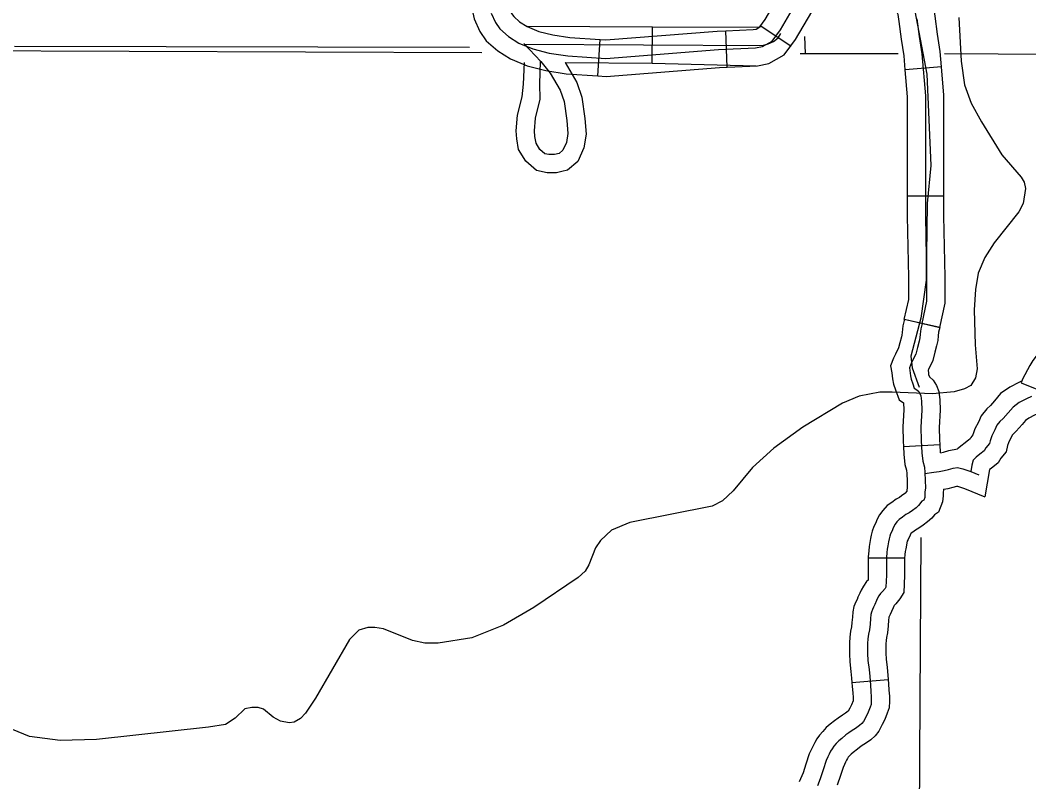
# Model space of a CAD drawing. Extents: x 1377389 to 1380723, y 1168351 to 1170484.
# Drawn here: x 1378504.6 to 1378587.9, y 1169261.5 to 1169324.4 of the extents above; entities that cross this region are included whole.
import ezdxf

# ---------------------------------------------------------------- set-up
doc = ezdxf.new("R2010")
doc.units = 0
doc.layers.add('B_Fill', color=7, linetype='Continuous')

msp = doc.modelspace()

# ---------------------------------------------------------------- linework, layer by layer
at = {"layer": 'B_Fill'}
for p, q in [((1378556.832, 1169320.85), (1378556.846, 1169323.85)), ((1378563.026, 1169320.52), (1378562.902, 1169323.517)), ((1378568.298, 1169322.227), (1378565.798, 1169323.892)), ((1378552.338, 1169319.789), (1378552.54, 1169322.783)), ((1378580.721, 1169320.539), (1378577.732, 1169320.279)), ((1378580.924, 1169309.857), (1378577.924, 1169309.857)), ((1378580.585, 1169299.018), (1378577.657, 1169299.668)), ((1378577.663, 1169299.694), (1378580.579, 1169298.992)), ((1378587.305, 1169294.425), (1378590.091, 1169293.311)), ((1378577.581, 1169289.176), (1378580.576, 1169289.334)), ((1378574.679, 1169279.987), (1378577.679, 1169279.987)), ((1378573.328, 1169269.689), (1378576.319, 1169269.925))]:
    msp.add_line(p, q, dxfattribs=at)
for points in [[(1378580.721, 1169320.539), (1378580.612, 1169321.791), (1378580.404, 1169323.246), (1378580.2, 1169324.729), (1378580.035, 1169325.742), (1378579.652, 1169326.558), (1378579.111, 1169327.437), (1378578.526, 1169328.08), (1378577.876, 1169328.839), (1378577.047, 1169329.605), (1378576.355, 1169330.03), (1378575.332, 1169330.516)], [(1378562.902, 1169323.517), (1378565.182, 1169323.612), (1378565.41, 1169323.658), (1378565.716, 1169323.826), (1378566.162, 1169324.433), (1378567.52, 1169326.745), (1378568.257, 1169327.714), (1378568.974, 1169328.547), (1378569.643, 1169329.136)], [(1378577.732, 1169320.279), (1378577.63, 1169321.449), (1378577.433, 1169322.829), (1378577.233, 1169324.283), (1378577.141, 1169324.848), (1378577.009, 1169325.13), (1378576.703, 1169325.625), (1378576.276, 1169326.095), (1378575.712, 1169326.754), (1378575.226, 1169327.203), (1378574.922, 1169327.39), (1378574.045, 1169327.807)], [(1378563.026, 1169320.52), (1378565.543, 1169320.624), (1378566.454, 1169320.808), (1378567.741, 1169321.517), (1378568.67, 1169322.78), (1378570.016, 1169325.071), (1378570.59, 1169325.825), (1378571.113, 1169326.433), (1378571.626, 1169326.885)], [(1378543.526, 1169324.956), (1378543.887, 1169324.185), (1378544.241, 1169323.674), (1378544.958, 1169323.034), (1378545.811, 1169322.497), (1378546.983, 1169322.01), (1378548.33, 1169321.668), (1378549.874, 1169321.431), (1378553.014, 1169321.22), (1378562.295, 1169321.963), (1378565.366, 1169322.09), (1378565.941, 1169322.207), (1378566.747, 1169322.65), (1378567.439, 1169323.591), (1378568.791, 1169325.892)], [(1378542.018, 1169324.995), (1378542.116, 1169324.495), (1378542.606, 1169323.448), (1378543.13, 1169322.693), (1378544.069, 1169321.853), (1378545.132, 1169321.185), (1378546.517, 1169320.609), (1378548.037, 1169320.223), (1378549.713, 1169319.966), (1378552.338, 1169319.789)], [(1378544.962, 1169325.571), (1378544.989, 1169325.434), (1378545.216, 1169324.95), (1378545.394, 1169324.693), (1378545.88, 1169324.259), (1378546.516, 1169323.859), (1378547.467, 1169323.463), (1378548.635, 1169323.166), (1378550.041, 1169322.951), (1378552.54, 1169322.783)], [(1378578.514, 1169325.127), (1378579.52, 1169319.928), (1378579.855, 1169312.388), (1378579.545, 1169309.255), (1378579.465, 1169302.925), (1378579.016, 1169299.768), (1378578.187, 1169296.64), (1378578.295, 1169295.662), (1378578.879, 1169294.077)], [(1378582.172, 1169324.609), (1378582.353, 1169320.99), (1378582.636, 1169319.055), (1378583.17, 1169317.525), (1378584.042, 1169315.983), (1378585.7, 1169313.258), (1378587.318, 1169311.413), (1378587.547, 1169310.997), (1378587.678, 1169310.48), (1378587.466, 1169309.254), (1378587.123, 1169308.546), (1378585.085, 1169305.998), (1378584.294, 1169304.78), (1378583.744, 1169303.506), (1378583.535, 1169302.141), (1378583.432, 1169300.477), (1378583.517, 1169297.576), (1378583.682, 1169295.598), (1378583.539, 1169294.835), (1378583.154, 1169294.205), (1378582.621, 1169293.933), (1378581.769, 1169293.694), (1378579.996, 1169293.514), (1378576.66, 1169293.66)], [(1378579.121, 1169299.343), (1378579.526, 1169301.166), (1378579.526, 1169303.14), (1378579.424, 1169308.203), (1378579.424, 1169315.747), (1378579.424, 1169318.126), (1378579.121, 1169321.62), (1378578.919, 1169323.037), (1378578.716, 1169324.506)], [(1378546.279, 1169322.4), (1378565.956, 1169322.307), (1378566.401, 1169322.426), (1378566.847, 1169322.634), (1378567.233, 1169322.932), (1378567.47, 1169323.288)], [(1378546.513, 1169323.898), (1378556.846, 1169323.85)], [(1378552.54, 1169322.783), (1378553.004, 1169322.751), (1378562.203, 1169323.489), (1378562.902, 1169323.517)], [(1378556.846, 1169323.85), (1378565.762, 1169323.808)], [(1378546.225, 1169322.457), (1378547.62, 1169320.968), (1378548.416, 1169320.012), (1378549.244, 1169318.618), (1378549.564, 1169317.675), (1378549.777, 1169316.092), (1378549.866, 1169315.025), (1378549.741, 1169314.278), (1378549.451, 1169313.638), (1378549.137, 1169313.37), (1378548.764, 1169313.281), (1378548.302, 1169313.281), (1378547.964, 1169313.353), (1378547.555, 1169313.708), (1378547.235, 1169314.242), (1378547.146, 1169314.776), (1378547.111, 1169315.256), (1378547.182, 1169316.306), (1378547.591, 1169317.871), (1378547.555, 1169319.134), (1378547.613, 1169320.977)], [(1378569.497, 1169321.633), (1378569.433, 1169323.05)], [(1378485.732, 1169321.874), (1378499.028, 1169321.889), (1378542.762, 1169321.73)], [(1378504.166, 1169322.235), (1378541.742, 1169322.146)], [(1378569.052, 1169321.634), (1378569.497, 1169321.633)], [(1378569.497, 1169321.633), (1378577.148, 1169321.635)], [(1378580.975, 1169321.624), (1378674.25, 1169321.067), (1378684.857, 1169321.03), (1378718.076, 1169321.08)], [(1378549.37, 1169311.884), (1378548.94, 1169311.781), (1378548.145, 1169311.781), (1378547.273, 1169311.965), (1378546.391, 1169312.733), (1378545.802, 1169313.715), (1378545.656, 1169314.597), (1378545.607, 1169315.251), (1378545.695, 1169316.548), (1378546.085, 1169318.043), (1378546.191, 1169319.104), (1378546.272, 1169320.9)], [(1378549.643, 1169320.884), (1378550.614, 1169319.249), (1378551.031, 1169318.02), (1378551.269, 1169316.255), (1378551.376, 1169314.963), (1378551.189, 1169313.837), (1378550.679, 1169312.714), (1378549.836, 1169311.995), (1378549.37, 1169311.884)], [(1378549.643, 1169320.884), (1378556.832, 1169320.85)], [(1378556.832, 1169320.85), (1378565.414, 1169320.619)], [(1378552.338, 1169319.789), (1378553.024, 1169319.743), (1378562.385, 1169320.493), (1378563.026, 1169320.52)], [(1378577.924, 1169309.857), (1378577.924, 1169315.747), (1378577.924, 1169318.061), (1378577.732, 1169320.279)], [(1378580.924, 1169309.857), (1378580.924, 1169315.747), (1378580.924, 1169318.191), (1378580.72, 1169320.539)], [(1378577.657, 1169299.668), (1378578.026, 1169301.33), (1378578.026, 1169303.125), (1378577.924, 1169308.188), (1378577.924, 1169309.857)], [(1378580.585, 1169299.018), (1378581.026, 1169301.001), (1378581.026, 1169303.155), (1378580.924, 1169308.218), (1378580.924, 1169309.857)], [(1378596.831, 1169301.074), (1378596.405, 1169301.029), (1378595.652, 1169300.832), (1378594.917, 1169300.587), (1378594.52, 1169300.413), (1378593.989, 1169300.251), (1378593.295, 1169300.02), (1378592.927, 1169299.866), (1378592.471, 1169299.671), (1378592.015, 1169299.404), (1378591.542, 1169299.06), (1378590.688, 1169298.114), (1378590.425, 1169297.793), (1378590.394, 1169297.771), (1378590.112, 1169297.63), (1378589.598, 1169297.441), (1378588.928, 1169297.08), (1378588.54, 1169296.635), (1378588.27, 1169296.288), (1378588.022, 1169295.862), (1378587.425, 1169294.725), (1378587.305, 1169294.425)], [(1378579.121, 1169299.343), (1378579.012, 1169298.891), (1378578.96, 1169298.456), (1378578.942, 1169298.16), (1378578.873, 1169297.864), (1378578.734, 1169297.36), (1378578.595, 1169296.803), (1378578.282, 1169296.177), (1378578.16, 1169295.899), (1378578.073, 1169295.673), (1378578.108, 1169295.464), (1378578.162, 1169295.005), (1378578.216, 1169294.724), (1378578.349, 1169294.364), (1378578.469, 1169294.003), (1378578.683, 1169293.87), (1378578.856, 1169293.709), (1378578.95, 1169293.549), (1378579.03, 1169293.349), (1378579.083, 1169292.908), (1378579.11, 1169292.187), (1378579.03, 1169290.772), (1378579.056, 1169289.677), (1378579.11, 1169288.662), (1378579.19, 1169287.968), (1378579.323, 1169287.461), (1378579.35, 1169287.034), (1378579.376, 1169286.366), (1378579.403, 1169285.752), (1378579.361, 1169285.416), (1378579.361, 1169285.173), (1378579.34, 1169284.962), (1378579.255, 1169284.751), (1378579.108, 1169284.656), (1378578.833, 1169284.296), (1378578.622, 1169284.117), (1378578.327, 1169283.895), (1378578.053, 1169283.695), (1378577.778, 1169283.547), (1378577.493, 1169283.336), (1378577.23, 1169283.156), (1378577.04, 1169282.955), (1378576.903, 1169282.755), (1378576.776, 1169282.512), (1378576.618, 1169282.153), (1378576.512, 1169281.963), (1378576.449, 1169281.773), (1378576.395, 1169281.543), (1378576.35, 1169281.304), (1378576.293, 1169280.985), (1378576.247, 1169280.701), (1378576.213, 1169280.417), (1378576.179, 1169279.996), (1378576.179, 1169278.562), (1378576.134, 1169277.561), (1378576.065, 1169277.448), (1378575.861, 1169277.197), (1378575.679, 1169277.027), (1378575.543, 1169276.833), (1378575.44, 1169276.651), (1378575.355, 1169276.453), (1378575.211, 1169276.133), (1378575.123, 1169275.913), (1378575.024, 1169275.714), (1378574.936, 1169275.505), (1378574.892, 1169275.295), (1378574.859, 1169274.964), (1378574.826, 1169274.501), (1378574.782, 1169274.038), (1378574.694, 1169273.663), (1378574.65, 1169273.288), (1378574.628, 1169272.914), (1378574.628, 1169272.583), (1378574.628, 1169272.34), (1378574.628, 1169272.076), (1378574.65, 1169271.502), (1378574.739, 1169270.755), (1378574.795, 1169270.171), (1378574.85, 1169269.466), (1378574.887, 1169268.937), (1378574.924, 1169268.501), (1378574.924, 1169268.177), (1378574.906, 1169267.88), (1378574.832, 1169267.657), (1378574.665, 1169267.221), (1378574.498, 1169266.888), (1378574.276, 1169266.461), (1378574.154, 1169266.302), (1378573.964, 1169266.138), (1378573.624, 1169265.898), (1378573.356, 1169265.727), (1378573.069, 1169265.537), (1378572.838, 1169265.352), (1378572.49, 1169265.069), (1378572.237, 1169264.861), (1378572.03, 1169264.643), (1378571.841, 1169264.425), (1378571.7, 1169264.218), (1378571.571, 1169264.004), (1378571.441, 1169263.752), (1378571.348, 1169263.545)], [(1378577.663, 1169299.694), (1378577.533, 1169299.156), (1378577.465, 1169298.589), (1378577.453, 1169298.377), (1378577.419, 1169298.235), (1378577.283, 1169297.741), (1378577.179, 1169297.326), (1378576.923, 1169296.813), (1378576.772, 1169296.469), (1378576.527, 1169295.829), (1378576.623, 1169295.253), (1378576.679, 1169294.776), (1378576.766, 1169294.321), (1378576.934, 1169293.866), (1378577.217, 1169293.018), (1378577.586, 1169292.786), (1378577.608, 1169292.202), (1378577.529, 1169290.796), (1378577.557, 1169289.62), (1378577.581, 1169289.176)], [(1378580.579, 1169298.992), (1378580.491, 1169298.625), (1378580.455, 1169298.322), (1378580.432, 1169297.943), (1378580.327, 1169297.493), (1378580.185, 1169296.979), (1378580.01, 1169296.28), (1378579.641, 1169295.541), (1378579.616, 1169295.484), (1378579.646, 1169295.233), (1378579.666, 1169295.128), (1378579.736, 1169294.939), (1378580.039, 1169294.659), (1378580.301, 1169294.209), (1378580.495, 1169293.724), (1378580.58, 1169293.027), (1378580.611, 1169292.173), (1378580.531, 1169290.748), (1378580.555, 1169289.735), (1378580.576, 1169289.334)], [(1378587.372, 1169294.593), (1378587.348, 1169294.571), (1378587.103, 1169294.464), (1378586.374, 1169294.083), (1378585.612, 1169293.549), (1378585.11, 1169292.946), (1378584.764, 1169292.556), (1378584.461, 1169292.28), (1378583.995, 1169291.721), (1378583.77, 1169291.197), (1378583.483, 1169290.622), (1378583.318, 1169290.126), (1378583.142, 1169289.92), (1378583.085, 1169289.818), (1378582.948, 1169289.711), (1378582.051, 1169288.976)], [(1378576.66, 1169293.66), (1378575.643, 1169293.657), (1378573.913, 1169293.339), (1378572.55, 1169292.748), (1378569.261, 1169290.773), (1378566.865, 1169289.038), (1378565.105, 1169287.437), (1378563.532, 1169285.501), (1378562.652, 1169284.68), (1378561.784, 1169284.241), (1378554.989, 1169282.888), (1378553.466, 1169282.274), (1378552.548, 1169281.412), (1378552.162, 1169280.803), (1378551.595, 1169279.409), (1378551.287, 1169278.882), (1378550.72, 1169278.349), (1378547.044, 1169275.865), (1378544.562, 1169274.408), (1378541.931, 1169273.369), (1378539.167, 1169272.927), (1378538.05, 1169272.922), (1378537.046, 1169273.16), (1378534.63, 1169274.107), (1378533.929, 1169274.231), (1378533.351, 1169274.218), (1378532.597, 1169274.001), (1378531.836, 1169273.244), (1378529.031, 1169268.397), (1378528.2, 1169267.158), (1378527.772, 1169266.708), (1378527.259, 1169266.416), (1378526.842, 1169266.347), (1378526.12, 1169266.491), (1378525.534, 1169266.818), (1378524.721, 1169267.48), (1378524.299, 1169267.611), (1378523.76, 1169267.619), (1378523.183, 1169267.506), (1378522.383, 1169266.727), (1378521.596, 1169266.21), (1378520.184, 1169265.998), (1378510.927, 1169264.971), (1378507.935, 1169264.904), (1378505.393, 1169265.227), (1378504.003, 1169265.797)], [(1378588.167, 1169293.292), (1378587.752, 1169293.11), (1378587.155, 1169292.799), (1378586.636, 1169292.435), (1378586.247, 1169291.968), (1378585.832, 1169291.5), (1378585.547, 1169291.241), (1378585.287, 1169290.929), (1378585.132, 1169290.566), (1378584.872, 1169290.046), (1378584.743, 1169289.657), (1378584.691, 1169289.423), (1378584.38, 1169289.06), (1378584.25, 1169288.826), (1378583.887, 1169288.541), (1378583.601, 1169288.307), (1378583.342, 1169288.047), (1378583.238, 1169287.632), (1378583.145, 1169287.107)], [(1378590.091, 1169293.311), (1378589.895, 1169292.822), (1378588.986, 1169292.013), (1378588.401, 1169291.757), (1378587.936, 1169291.514), (1378587.661, 1169291.321), (1378587.385, 1169290.99), (1378586.901, 1169290.445), (1378586.633, 1169290.201), (1378586.58, 1169290.138), (1378586.493, 1169289.935), (1378586.262, 1169289.471), (1378586.19, 1169289.256), (1378586.074, 1169288.732), (1378585.617, 1169288.199), (1378585.415, 1169287.834), (1378584.825, 1169287.371), (1378584.697, 1169287.265), (1378584.3, 1169285.018)], [(1378577.581, 1169289.176), (1378577.614, 1169288.537), (1378577.712, 1169287.69), (1378577.835, 1169287.221), (1378577.852, 1169286.957), (1378577.878, 1169286.303), (1378577.899, 1169285.813), (1378577.861, 1169285.51), (1378577.861, 1169285.494), (1378577.739, 1169285.335), (1378577.685, 1169285.289), (1378577.434, 1169285.1), (1378577.25, 1169284.966), (1378576.972, 1169284.816), (1378576.624, 1169284.559), (1378576.252, 1169284.305), (1378575.869, 1169283.9), (1378575.614, 1169283.527), (1378575.423, 1169283.162), (1378575.273, 1169282.821), (1378575.133, 1169282.569), (1378575.004, 1169282.182), (1378574.927, 1169281.855), (1378574.874, 1169281.576), (1378574.814, 1169281.236), (1378574.761, 1169280.909), (1378574.72, 1169280.567), (1378574.679, 1169280.056), (1378574.679, 1169279.987)], [(1378580.576, 1169289.334), (1378580.613, 1169288.645)], [(1378580.646, 1169288.653), (1378580.904, 1169288.714), (1378581.331, 1169288.849), (1378582.051, 1169288.976)], [(1378579.353, 1169286.946), (1378580.081, 1169287.043), (1378580.529, 1169287.104), (1378580.956, 1169287.185), (1378581.302, 1169287.267), (1378581.689, 1169287.389), (1378582.035, 1169287.45), (1378582.483, 1169287.328), (1378583.154, 1169287.104), (1378583.806, 1169286.839)], [(1378580.902, 1169285.648), (1378581.268, 1169285.718), (1378581.701, 1169285.82), (1378581.984, 1169285.909), (1378582.047, 1169285.892), (1378582.634, 1169285.696), (1378584.3, 1169285.018)], [(1378580.902, 1169285.648), (1378580.861, 1169285.322), (1378580.861, 1169285.098), (1378580.811, 1169284.602), (1378580.47, 1169283.749), (1378580.14, 1169283.536), (1378579.928, 1169283.258), (1378579.559, 1169282.945), (1378579.22, 1169282.69), (1378578.855, 1169282.423), (1378578.585, 1169282.277), (1378578.362, 1169282.113), (1378578.209, 1169282.008), (1378578.191, 1169281.982), (1378578.129, 1169281.862), (1378577.963, 1169281.485), (1378577.893, 1169281.359), (1378577.863, 1169281.231), (1378577.825, 1169281.032), (1378577.772, 1169280.735), (1378577.733, 1169280.493), (1378577.706, 1169280.267), (1378577.679, 1169279.935), (1378577.679, 1169279.987)], [(1378579.008, 1169281.655), (1378578.951, 1169268.189), (1378578.802, 1169244.229)], [(1378574.679, 1169279.987), (1378574.679, 1169278.596), (1378574.658, 1169278.125), (1378574.541, 1169278.016), (1378574.272, 1169277.635), (1378574.094, 1169277.318), (1378573.981, 1169277.056), (1378573.83, 1169276.718), (1378573.754, 1169276.527), (1378573.66, 1169276.341), (1378573.498, 1169275.954), (1378573.407, 1169275.525), (1378573.364, 1169275.092), (1378573.331, 1169274.626), (1378573.298, 1169274.282), (1378573.214, 1169273.923), (1378573.155, 1169273.42), (1378573.128, 1169272.958), (1378573.128, 1169272.583), (1378573.128, 1169272.34), (1378573.128, 1169272.047), (1378573.153, 1169271.384), (1378573.248, 1169270.595), (1378573.3, 1169270.041), (1378573.328, 1169269.689)], [(1378577.679, 1169279.987), (1378577.679, 1169278.528), (1378577.615, 1169277.115), (1378577.296, 1169276.583), (1378576.959, 1169276.171), (1378576.817, 1169276.037), (1378576.813, 1169276.031), (1378576.786, 1169275.985), (1378576.728, 1169275.849), (1378576.593, 1169275.548), (1378576.493, 1169275.298), (1378576.388, 1169275.087), (1378576.376, 1169275.059), (1378576.354, 1169274.836), (1378576.321, 1169274.377), (1378576.265, 1169273.794), (1378576.173, 1169273.403), (1378576.144, 1169273.157), (1378576.128, 1169272.87), (1378576.128, 1169272.583), (1378576.128, 1169272.34), (1378576.128, 1169272.104), (1378576.146, 1169271.621), (1378576.231, 1169270.916), (1378576.289, 1169270.301), (1378576.319, 1169269.925)], [(1378576.319, 1169269.925), (1378576.346, 1169269.577), (1378576.383, 1169269.053), (1378576.424, 1169268.565), (1378576.424, 1169268.13), (1378576.391, 1169267.591), (1378576.244, 1169267.152), (1378576.04, 1169266.617), (1378575.834, 1169266.206), (1378575.546, 1169265.652), (1378575.25, 1169265.267), (1378574.889, 1169264.955), (1378574.46, 1169264.652), (1378574.174, 1169264.469), (1378573.954, 1169264.324), (1378573.781, 1169264.185), (1378573.439, 1169263.907), (1378573.261, 1169263.761), (1378573.141, 1169263.635), (1378573.031, 1169263.508), (1378572.963, 1169263.407), (1378572.88, 1169263.271), (1378572.794, 1169263.103), (1378572.71, 1169262.915), (1378572.595, 1169262.675), (1378572.382, 1169262.015), (1378572.112, 1169261.205)], [(1378573.328, 1169269.689), (1378573.354, 1169269.355), (1378573.392, 1169268.821), (1378573.424, 1169268.438), (1378573.424, 1169268.224), (1378573.421, 1169268.169), (1378573.419, 1169268.163), (1378573.29, 1169267.826), (1378573.162, 1169267.569), (1378573.029, 1169267.314), (1378572.787, 1169267.143), (1378572.538, 1169266.984), (1378572.184, 1169266.75), (1378571.896, 1169266.519), (1378571.542, 1169266.23), (1378571.213, 1169265.961), (1378570.919, 1169265.65), (1378570.651, 1169265.343), (1378570.437, 1169265.028), (1378570.261, 1169264.737), (1378570.088, 1169264.402), (1378569.987, 1169264.174), (1378569.802, 1169263.791), (1378569.531, 1169262.95), (1378569.293, 1169262.236), (1378569.092, 1169261.732), (1378568.977, 1169261.48)], [(1378571.348, 1169263.545), (1378571.199, 1169263.233), (1378570.956, 1169262.483), (1378570.702, 1169261.721), (1378570.472, 1169261.143)]]:
    msp.add_lwpolyline(points, dxfattribs=at)

doc.saveas('drawing.dxf')
